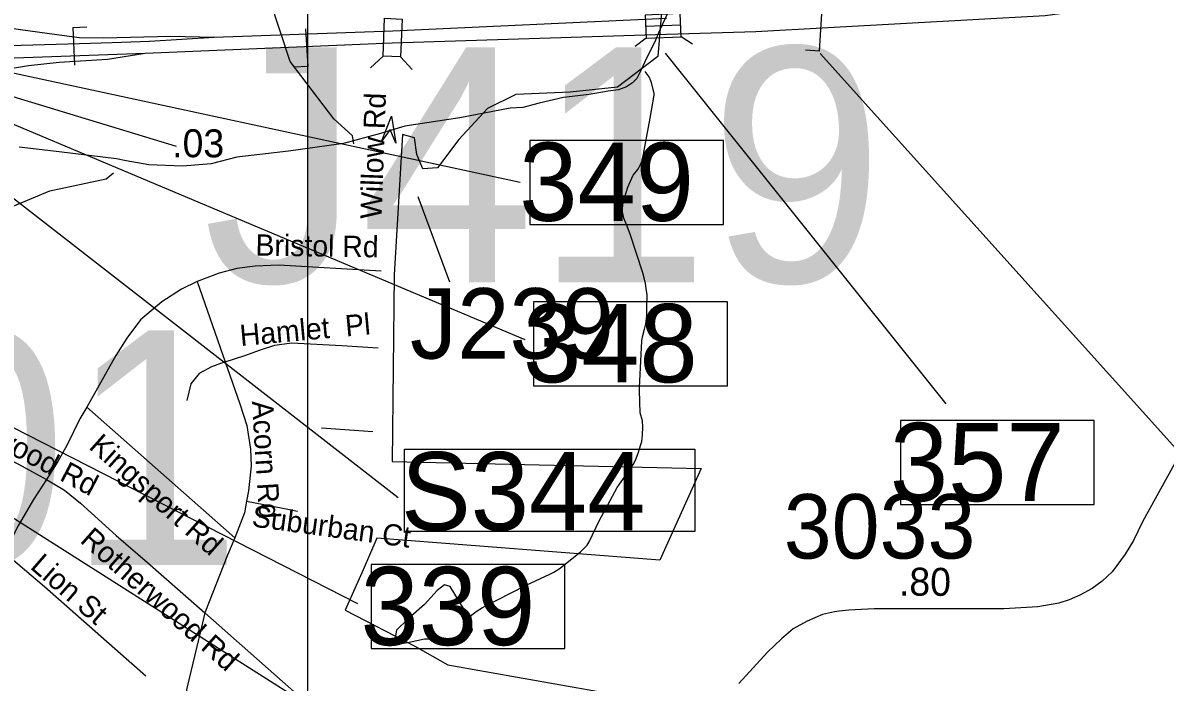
# Model space of a CAD drawing. Extents: x 1662474 to 1856135, y 779280 to 917889.
# Drawn here: x 1773144 to 1778251, y 833830 to 836778 of the extents above; entities that cross this region are included whole.
import ezdxf

# ---------------------------------------------------------------- set-up
doc = ezdxf.new("R2010")
doc.units = 0
for name, color, linetype in [('Cogo Default Point CELL', 7, 'Continuous'), ('Exist Boundary Political City Limit New', 7, 'Continuous'), ('Exist Hydrographic Creek Single Shore', 7, 'Continuous'), ('Exist Hydrographic Misc Water Feature', 7, 'Continuous'), ('Exist Hydrographic Pond Under 1500 Sq Ft', 7, 'Continuous'), ('Exist Road Non-System Structure Non-Sys NCDOT Attributed CELL', 7, 'Continuous'), ('Exist Road Non-System Structure Non-Sys Other Number Label', 7, 'Continuous'), ('Exist Road Non-System Type 51', 7, 'Continuous'), ('Exist Road Non-System Type 51 Label', 7, 'Continuous'), ('Exist Road Primary Interstate Divided Center Attributed', 7, 'Continuous'), ('Exist Road Primary Interstate Ramp 1 Lane Attributed', 7, 'Continuous'), ('Exist Road Primary Interstate Structure Cantilever Sign Number Label', 7, 'Continuous'), ('Exist Road Primary Interstate Structure Ovrhead Sign CELL', 7, 'Continuous'), ('Exist Road Primary Interstate Structure Standard Bridge CELL', 7, 'Continuous'), ('Exist Road Primary Interstate Structure Standard Bridge Number Label', 7, 'Continuous'), ('Exist Road Primary US Mileage Hundredths English Label', 7, 'Continuous'), ('Exist Road Secondary Mileage Tenths English Label', 7, 'Continuous'), ('Exist Road Secondary Structure Standard Bridge Attributed CELL', 7, 'Continuous'), ('Exist Road Secondary Type 51 Attributed', 7, 'Continuous'), ('Map Preparation Boundary City Limit Buffer Line', 7, 'Continuous'), ('Prop Horizontal Alignment Curve and Spiral Data', 7, 'Continuous'), ('Scratch_Level_0', 7, 'Continuous'), ('Scratch_Level_2', 7, 'Continuous')]:
    doc.layers.add(name, color=color, linetype=linetype)

msp = doc.modelspace()

# ---------------------------------------------------------------- linework, layer by layer
at = {"layer": 'Exist Boundary Political City Limit New'}
msp.add_lwpolyline([(1776004, 836881.1), (1775982.9, 836627.2), (1775803, 836489.7), (1775591.2, 836468.5), (1775347.9, 836457.9), (1775220.9, 836394.4), (1775093.9, 836256.9), (1774998.6, 836130), (1774932.8, 836125.1), (1774906.1, 836188.9), (1774895.4, 836263.4), (1774842.2, 836279.4), (1774804.9, 835651.4), (1774794.8, 834816.4), (1776177.5, 834784.9), (1775992.6, 834375.2), (1774726.2, 834473.1), (1774666, 834332.3), (1774585.5, 834151.4), (1774897.2, 833990.6), (1775043.6, 833908.2), (1775886.9, 833758.9)], dxfattribs=at)
at = {"layer": 'Exist Hydrographic Creek Single Shore'}
msp.add_lwpolyline([(1776027.6, 836822.6), (1775992.2, 836747.1), (1775968.9, 836689.8), (1775936, 836625.2), (1775905.9, 836562), (1775889.4, 836529.4), (1775870.5, 836509), (1775842.9, 836491.1), (1775807.5, 836478.8), (1775760.8, 836472), (1775675.8, 836456.8), (1775561, 836444.7), (1775452.6, 836418.4), (1775379.9, 836399.2), (1775322.4, 836396.6), (1775097.8, 836352.8), (1774852.6, 836315.8), (1774743.4, 836283), (1774577.5, 836237.9), (1774332.4, 836204.8), (1774100.9, 836177.2), (1773986, 836147.3), (1773857.4, 836136.6), (1773708, 836143.1), (1773606.5, 836160.7), (1773562.9, 836169.4), (1773306.8, 836201.9), (1773127.2, 836222.6)], dxfattribs=at)
at = {"layer": 'Exist Hydrographic Misc Water Feature'}
for points in [[(1774623.6, 836236.3), (1774618.1, 836272), (1774535.1, 836349.2), (1774339.5, 836605.7), (1774110.2, 837303.1), (1773747.1, 837763.5), (1773319.1, 838477.9), (1773115.1, 839026.9), (1773109.2, 840369.5), (1773027.1, 840489.4), (1772827, 840539.4), (1772539.1, 840893.2), (1772094.1, 841578.4), (1771795, 841755.2), (1771573.1, 842009.2), (1771458.1, 842293.8), (1771367, 842377.7), (1770976, 842464.5)], [(1775138.8, 834120.3), (1775163.2, 834140.1), (1775171.2, 834146.1), (1775199.2, 834163.9), (1775394, 834264.3), (1775500.5, 834313.5), (1775518.5, 834321.3), (1775546.6, 834339.1), (1775637.4, 834412.3), (1775667.6, 834442.2), (1775675.8, 834458), (1775722.5, 834553.7), (1775749, 834603.5), (1775801.9, 834701.1), (1775811.9, 834714.9), (1775842.3, 834756.7), (1775852.3, 834770.7), (1775872.6, 834802.6), (1775882.9, 834822.5), (1775895, 834854.3), (1775907.5, 834892.3), (1775911.6, 834906.2), (1775913.9, 834936.3), (1775916.1, 834970.2), (1775914.3, 834998.2), (1775904.6, 835034.4), (1775901.3, 835134.4), (1775901.3, 835146.4), (1775911.2, 835356.4), (1775915.3, 835374.3), (1775923.5, 835408.2), (1775929.8, 835432.2), (1775934.2, 835468.3), (1775934.4, 835488.2), (1775934.6, 835516.2), (1775934.8, 835540.2), (1775935, 835562.2), (1775931.1, 835590.3), (1775927.4, 835612.3), (1775921.6, 835638.3), (1775915.7, 835660.4), (1775860.9, 835828.9), (1775845.4, 835869), (1775831.6, 835905.1), (1775825.9, 835933.3), (1775825.9, 835945.2), (1775826.1, 835963.3), (1775830.4, 835981.2), (1775848.9, 836043.1), (1775873.3, 836096.9), (1775881.2, 836106.8), (1775893.3, 836122.7), (1775899.5, 836132.7), (1775905.7, 836144.6), (1775911.8, 836158.6), (1775913.9, 836166.6), (1775949.3, 836352.3), (1775966.1, 836454.2), (1775966.3, 836464.2), (1775954.7, 836510.3), (1775952.6, 836518.3), (1775944.8, 836536.4), (1775927, 836560.5)], [(1773067.1, 832879.3), (1772992.1, 833154.1), (1772938.1, 833703.3), (1772873.1, 833852.4), (1772666.2, 834056.8), (1772494.2, 834391.8), (1772462.2, 834589.4), (1772239.1, 834800.8), (1772190.1, 834942.9), (1772183.1, 835159.7), (1772259.2, 835325.5), (1772630.1, 835731.6), (1772889.1, 835870.7), (1773265.2, 836027.1), (1773516.2, 836081.1), (1773550.2, 836106.6)]]:
    msp.add_lwpolyline(points, dxfattribs=at)
at = {"layer": 'Exist Hydrographic Pond Under 1500 Sq Ft'}
msp.add_lwpolyline([(1775138.8, 834120.3), (1775054.1, 834257.7), (1775029.1, 834265.1), (1774996.7, 834240.2), (1774939.3, 834177.8), (1774866.9, 834113), (1774814.5, 834063.1), (1774809.5, 834028.2), (1774829.5, 834000.8), (1774871.9, 834008.2), (1774939.3, 834023.2), (1774986.7, 834023.2), (1775039.1, 834023.2), (1775101.5, 834028.2), (1775138.9, 834038.2), (1775153.9, 834063.1), (1775138.8, 834120.3)], dxfattribs=at)
at = {"layer": 'Exist Road Non-System Structure Non-Sys NCDOT Attributed CELL'}
for p, q in [((1774754.4, 836629.2), (1774698.9, 836577)), ((1774832.9, 836625.8), (1774885, 836568.9))]:
    msp.add_line(p, q, dxfattribs=at)
msp.add_lwpolyline([(1774840.5, 836794.7), (1774833.3, 836625.8), (1774754.4, 836629.2), (1774761.7, 836798.1)], close=True, dxfattribs=at)
at = {"layer": 'Exist Road Non-System Structure Non-Sys Other Number Label'}
msp.add_line((1775053.1, 835618.1), (1774910.9, 836000.2), dxfattribs=at)
at = {"layer": 'Exist Road Non-System Type 51'}
for p, q in [((1773923.8, 835621.6), (1774048.4, 835262.8)), ((1773430.9, 835059.7), (1774092.2, 834475.4)), ((1774709.4, 834949.9), (1774480.1, 834965.2)), ((1773957.6, 834140.2), (1774408.2, 833742.1))]:
    msp.add_line(p, q, dxfattribs=at)
for points in [[(1774745.8, 835667.8), (1774288.1, 835695.1), (1774182.5, 835690.6), (1774101.4, 835680.1), (1774022.6, 835658.1), (1773923.8, 835621.6)], [(1773923.8, 835621.6), (1773853.4, 835587.8), (1773765.2, 835530.8), (1773670.5, 835449.7), (1773609.6, 835368.4), (1773559.4, 835291.2), (1773430.9, 835059.7)], [(1774048.4, 835262.8), (1774136.4, 835289.9), (1774206.6, 835315.6), (1774271.5, 835337.4), (1774344.8, 835346.8), (1774569.6, 835335.8), (1774732.1, 835325)], [(1774048.4, 835262.8), (1773987.2, 835239.7), (1773933.1, 835209.8), (1773895.4, 835163.9), (1773877.2, 835089.6)], [(1774048.4, 835262.8), (1774114.9, 835074.6), (1774145.8, 834978.2), (1774162.4, 834871.4), (1774164.6, 834796.7), (1774152.9, 834685.9), (1774144.5, 834639.2)], [(1773430.9, 835059.7), (1773399.6, 835006.9), (1773341.9, 834890.9), (1773300.9, 834815.9), (1773249.5, 834736)], [(1772163.4, 834855.2), (1772191.8, 834921.6), (1772210.6, 834946.2), (1772240.6, 834969.9), (1772271.9, 834982.5), (1772316.4, 834990.6), (1772457.1, 835014.8), (1772564.1, 835029.8), (1772622.4, 835032.6), (1772679.4, 835022.9), (1772739, 835004), (1772806.6, 834972.8), (1773141.1, 834795.6), (1773249.5, 834736)], [(1773249.5, 834736), (1773192.5, 834646.5), (1773124.9, 834531.9), (1773062.6, 834409.8)], [(1773249.5, 834736), (1773330.6, 834688.5), (1773402.5, 834630.5), (1773562.1, 834485.4), (1773701.6, 834364.9), (1773957.6, 834140.2)], [(1774144.5, 834639.2), (1774134.8, 834587.2), (1774092.2, 834475.4)], [(1774144.5, 834639.2), (1774306.4, 834607.4), (1774371.5, 834594.4)], [(1774092.2, 834475.4), (1774058.9, 834397.8), (1773957.6, 834140.2)], [(1773062.6, 834409.8), (1773241.4, 834258.1), (1773693.6, 833858.6)], [(1773957.6, 834140.2), (1773946.9, 834095.4), (1773879.1, 833809), (1773856, 833700.1)]]:
    msp.add_lwpolyline(points, dxfattribs=at)
at = {"layer": 'Exist Road Primary Interstate Divided Center Attributed'}
for p, q in [((1776021.9, 836796.6), (1774798.3, 836741.2)), ((1774798.3, 836741.2), (1773998.9, 836712.3))]:
    msp.add_line(p, q, dxfattribs=at)
for points in [[(1773691, 836642.8), (1774795.6, 836688.2), (1775973, 836725.4), (1776421.7, 836739.6), (1777714.2, 836810.5), (1778011.2, 836851.5), (1778146.2, 836880.9), (1778445.6, 836963), (1778898.9, 837127.3), (1779127.8, 837221.2), (1779403.7, 837326.8), (1779804.1, 837461.8), (1780373.6, 837696.5), (1781348, 838043.6)], [(1773998.9, 836712.3), (1773710.2, 836695.2), (1773543.4, 836688.8), (1773398, 836684.5), (1773030.2, 836673.8), (1772775.7, 836667.4), (1772698.7, 836667.4), (1772662.4, 836665.3), (1772589.7, 836656.7)], [(1772465.6, 836532.6), (1772600.3, 836566.8), (1772863.4, 836605.3), (1773021.6, 836618.2), (1773691, 836642.8)]]:
    msp.add_lwpolyline(points, dxfattribs=at)
at = {"layer": 'Exist Road Primary Interstate Ramp 1 Lane Attributed'}
for points in [[(1773998.9, 836712.3), (1773806.5, 836716.6), (1773504.9, 836709.1), (1773398, 836711.3), (1773295.4, 836724.1), (1773090.1, 836751.9), (1772906.2, 836771.2), (1772784.3, 836773.3), (1772679.5, 836765.8)], [(1771426.3, 835901.4), (1771580.3, 835935.6), (1771749.2, 835987), (1771864.7, 836034), (1772099.9, 836151.7), (1772273.2, 836250.2), (1772519.1, 836389.2), (1772690.2, 836464.1), (1772865.5, 836521.9), (1772998.1, 836558.3), (1773169.2, 836587.2), (1773306.1, 836602.1), (1773522.1, 836615), (1773691, 836642.8)]]:
    msp.add_lwpolyline(points, dxfattribs=at)
at = {"layer": 'Exist Road Primary Interstate Structure Cantilever Sign Number Label'}
msp.add_line((1776708.6, 836640.5), (1780223.5, 832736.5), dxfattribs=at)
at = {"layer": 'Exist Road Primary Interstate Structure Ovrhead Sign CELL'}
msp.add_line((1772456.6, 836495.5), (1774821.8, 834655.7), dxfattribs=at)
msp.add_lwpolyline([(1774850.7, 834871.5), (1776148.5, 834871.5), (1776148.5, 834502.9), (1774850.7, 834502.9)], close=True, dxfattribs=at)
at = {"layer": 'Exist Road Primary Interstate Structure Standard Bridge CELL'}
for p, q in [((1776084.8, 836767.5), (1775929.1, 836761.1)), ((1775931.2, 836709.5), (1775882.4, 836671.5)), ((1776138.6, 836681.8), (1776086.9, 836715.7))]:
    msp.add_line(p, q, dxfattribs=at)
msp.add_lwpolyline([(1776082.6, 836819.3), (1775927, 836812.9), (1775931.2, 836709.3), (1776086.9, 836715.7)], close=True, dxfattribs=at)
at = {"layer": 'Exist Road Primary Interstate Structure Standard Bridge Number Label'}
for p, q in [((1772697.4, 836641.3), (1775367.7, 836064.9)), ((1776016.6, 836642), (1777270.3, 835075.1)), ((1772549.4, 836556.8), (1775388.4, 835362.1)), ((1771256.6, 835910.6), (1774640.9, 834181.4))]:
    msp.add_line(p, q, dxfattribs=at)
for points in [[(1776277.5, 836252.5), (1775411, 836252.5), (1775411, 835876.9), (1776277.5, 835876.9)], [(1776294.3, 835530.7), (1775427.8, 835530.7), (1775427.8, 835155), (1776294.3, 835155)], [(1777934.6, 834999.4), (1777068.1, 834999.4), (1777068.1, 834623.7), (1777934.6, 834623.7)], [(1775567.9, 834355.7), (1774701.5, 834355.7), (1774701.5, 833980.1), (1775567.9, 833980.1)]]:
    msp.add_lwpolyline(points, close=True, dxfattribs=at)
at = {"layer": 'Exist Road Primary US Mileage Hundredths English Label'}
msp.add_line((1772598.2, 836601.8), (1773829.8, 836226.2), dxfattribs=at)
at = {"layer": 'Exist Road Secondary Structure Standard Bridge Attributed CELL'}
msp.add_lwpolyline([(1774748.4, 836247.2), (1774792.1, 836361), (1774811.2, 836240.6), (1774785.8, 836300.4)], close=True, dxfattribs=at)
at = {"layer": 'Exist Road Secondary Type 51 Attributed'}
msp.add_lwpolyline([(1778564.2, 835239.7), (1778410.4, 835018.6), (1778151.2, 834550.2), (1778109.3, 834463), (1778072.3, 834402.5), (1778014.9, 834322.7), (1777969.1, 834281.6), (1777925, 834248.1), (1777870.6, 834219.5), (1777822.5, 834197.5), (1777775.7, 834183.6), (1777681.4, 834167.5), (1777530.1, 834158.1), (1776949.8, 834158.2), (1776837.7, 834151.6), (1776793.3, 834147.8), (1776772.6, 834145), (1776719.3, 834132.4), (1776650.6, 834103.4), (1776588.9, 834068.7), (1776536.8, 834024.4), (1776473.2, 833964.6), (1776345.7, 833823.4)], dxfattribs=at)
at = {"layer": 'Map Preparation Boundary City Limit Buffer Line'}
msp.add_lwpolyline([(1776004, 836881.1), (1775982.9, 836627.2), (1775803, 836489.7), (1775591.2, 836468.5), (1775347.9, 836457.9), (1775220.9, 836394.4), (1775093.9, 836256.9), (1774998.6, 836130), (1774932.8, 836125.1), (1774906.1, 836188.9), (1774895.4, 836263.4), (1774842.2, 836279.4), (1774804.9, 835651.4), (1774794.8, 834816.4), (1776177.5, 834784.9), (1775992.6, 834375.2), (1774726.2, 834473.1), (1774666, 834332.3), (1774585.5, 834151.4), (1774897.2, 833990.6), (1775043.6, 833908.2), (1775886.9, 833758.9)], dxfattribs=at)
at = {"layer": 'Prop Horizontal Alignment Curve and Spiral Data'}
for p, q in [((1776706.5, 836651.1), (1776716.8, 836819.4)), ((1773367.5, 836757.2), (1773430.9, 836759.8)), ((1773367.5, 836757.2), (1773374.6, 836588.7)), ((1774419.1, 836582.8), (1774409.6, 836751.2)), ((1776706.5, 836651.1), (1776643.2, 836655)), ((1774419.1, 836582.8), (1774355.8, 836579.3))]:
    msp.add_line(p, q, dxfattribs=at)
at = {"layer": 'Scratch_Level_0'}
msp.add_lwpolyline([(1774418.8, 848426), (1790156.4, 848426.1), (1790156.4, 846677.3), (1791924.5, 846677.3), (1791924.6, 832213.3), (1774418.8, 832213.3)], close=True, dxfattribs=at)
at = {"layer": 'Scratch_Level_2'}
msp.add_line((1771282.5, 835715.8), (1774774.1, 833504.1), dxfattribs=at)

# ---------------------------------------------------------------- texts
at = {"layer": 'Cogo Default Point CELL'}
msp.add_text('3033', height=288, dxfattribs=at).set_placement((1776546.2, 834382.8))
at = {"layer": 'Exist Road Non-System Structure Non-Sys Other Number Label'}
for s, height, p in [('J419', 1049.86, (1773949.7, 835618.4)), ('J239', 314.96, (1774875.2, 835276.5)), ('J601', 1049.86, (1771079.8, 834353.7))]:
    msp.add_text(s, height=height, dxfattribs=at).set_placement(p)
at = {"layer": 'Exist Road Non-System Type 51 Label'}
for s, rotation, p in [('Willow Rd', 87.978, (1774747.9, 835899.4)), ('Bristol Rd', 359.1338, (1774183.7, 835737.4)), ('Hamlet  Pl', 5.197, (1774118.2, 835332.5)), ('Rotherwood Rd', 332.2639, (1772666.1, 835070.9)), ('Acorn Rd', 273.5943, (1774167.8, 835086)), ('Kingsport Rd', 318.4073, (1773434.8, 834877.3)), ('Suburban Ct', 352.2993, (1774164.6, 834526.5)), ('Rotherwood Rd', 318.4073, (1773395.8, 834458.7)), ('Lion St', 319.0471, (1773172.5, 834341.2))]:
    msp.add_text(s, height=95, rotation=rotation, dxfattribs=at).set_placement(p)
at = {"layer": 'Exist Road Primary Interstate Structure Ovrhead Sign CELL'}
msp.add_text('S344', height=350, dxfattribs=at).set_placement((1774834.6, 834509))
at = {"layer": 'Exist Road Primary Interstate Structure Standard Bridge Number Label'}
for s, p in [('349', (1775363.6, 835892.4)), ('348', (1775380.4, 835170.6)), ('357', (1777020.7, 834639.3)), ('339', (1774654.1, 833995.6))]:
    msp.add_text(s, height=350, dxfattribs=at).set_placement(p)
at = {"layer": 'Exist Road Primary US Mileage Hundredths English Label'}
msp.add_text('.03', height=125, rotation=359.8016, dxfattribs=at).set_placement((1773811.8, 836177.3))
at = {"layer": 'Exist Road Secondary Mileage Tenths English Label'}
msp.add_text('.80', height=125, rotation=359.5586, dxfattribs=at).set_placement((1777061, 834217.5))

doc.saveas('drawing.dxf')
